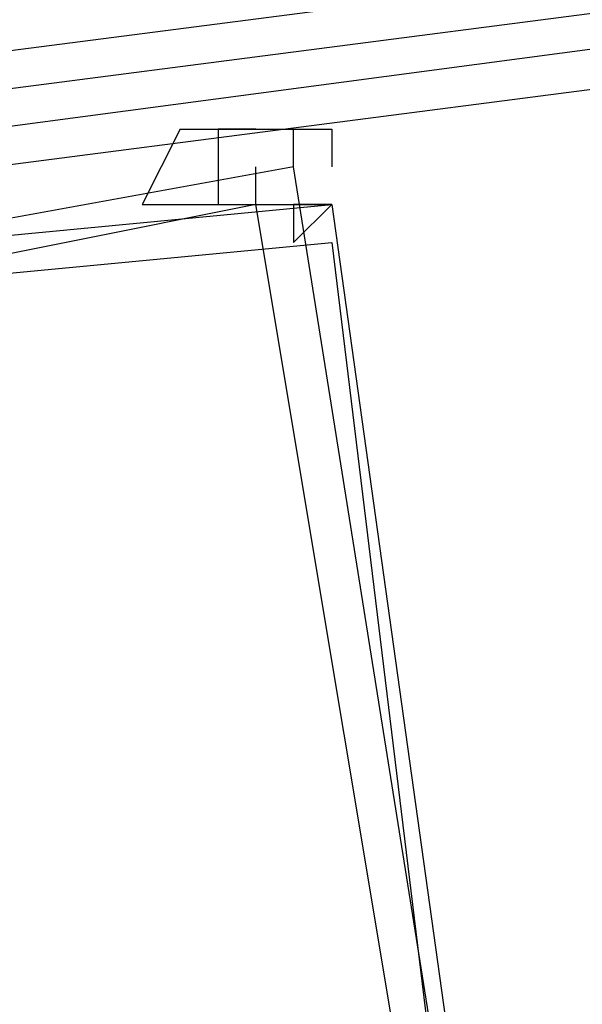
# Model space of a CAD drawing. Header units: feet. Extents: x -79 to 198, y -22 to 181.
# Tile 665 of 982: x 71.677 to 71.875, y 152.616 to 152.963. Entities that reach past the tile are written whole.
import ezdxf

# ---------------------------------------------------------------- set-up
doc = ezdxf.new("R2010")
doc.units = ezdxf.units.FT
doc.layers.add('A-LINEA', color=7, linetype='CONTINUOUS')

msp = doc.modelspace()

# ---------------------------------------------------------------- linework, layer by layer
at = {"layer": 'A-LINEA'}
msp.add_line((71.76, 152.8978), (71.76, 152.8978), dxfattribs=at)
msp.add_line((71.76, 152.8978), (71.76, 152.8978), dxfattribs=at)
for points in [[(75.5733, 153.4578), (71.6667, 152.9511), (71.6667, 152.9378), (75.5733, 153.4444), (75.5733, 153.4578)], [(75.5733, 153.4578), (71.6667, 152.9511), (71.6667, 152.9378), (75.5733, 153.4444), (75.5733, 153.4578)], [(75.5867, 153.4311), (75.5733, 153.4444), (71.6667, 152.9244), (71.6667, 152.9111), (75.5867, 153.4178), (75.5867, 153.4311)], [(75.5867, 153.4311), (75.5733, 153.4444), (71.6667, 152.9244), (71.6667, 152.9111), (75.5867, 153.4178), (75.5867, 153.4311)], [(71.7333, 152.9244), (71.7333, 152.9244), (71.7333, 152.9244), (71.7333, 152.9244), (71.72, 152.8978), (71.72, 152.8978), (71.7467, 152.8978), (71.7467, 152.8978), (71.7467, 152.8978), (71.7467, 152.8978), (71.7467, 152.8978), (71.7467, 152.8978), (71.7467, 152.8978), (71.7467, 152.8978), (71.7467, 152.8978), (71.7467, 152.8978)], [(71.7333, 152.9244), (71.7333, 152.9244), (71.7333, 152.9244), (71.7333, 152.9244), (71.72, 152.8978), (71.72, 152.8978), (71.7467, 152.8978), (71.7467, 152.8978), (71.7467, 152.8978), (71.7467, 152.8978), (71.7467, 152.8978), (71.7467, 152.8978), (71.7467, 152.8978), (71.7467, 152.8978), (71.7467, 152.8978), (71.7467, 152.8978)], [(71.7333, 152.9244), (71.7467, 152.9244), (71.7467, 152.9244), (71.76, 152.9244), (71.76, 152.9244)], [(71.7333, 152.9244), (71.7467, 152.9244), (71.7467, 152.9244), (71.76, 152.9244), (71.76, 152.9244)], [(71.76, 152.9244), (71.76, 152.9244), (71.7467, 152.9244), (71.7467, 152.9244), (71.7467, 152.8978), (71.7467, 152.8978), (71.7733, 152.8978), (71.7733, 152.8978), (71.7733, 152.8978), (71.7733, 152.8978), (71.7733, 152.8978), (71.7733, 152.8978), (71.7733, 152.8844)], [(71.76, 152.9244), (71.76, 152.9244), (71.7467, 152.9244), (71.7467, 152.9244), (71.7467, 152.8978), (71.7467, 152.8978), (71.7733, 152.8978), (71.7733, 152.8978), (71.7733, 152.8978), (71.7733, 152.8978), (71.7733, 152.8978), (71.7733, 152.8978), (71.7733, 152.8844)], [(71.76, 152.9244), (71.7733, 152.9244), (71.7733, 152.9244), (71.7867, 152.9244), (71.7867, 152.9244), (71.7867, 152.9244), (71.7867, 152.9111), (71.7867, 152.9111)], [(71.76, 152.9244), (71.7733, 152.9244), (71.7733, 152.9244), (71.7867, 152.9244), (71.7867, 152.9244), (71.7867, 152.9244), (71.7867, 152.9111), (71.7867, 152.9111)], [(71.7733, 152.9111), (71.7733, 152.9244), (71.7733, 152.9244)], [(71.7733, 152.9111), (71.7733, 152.9244), (71.7733, 152.9244)], [(71.5733, 152.2844), (71.8667, 152.3244), (71.7733, 152.9111), (71.48, 152.8578), (71.5733, 152.2844)], [(71.5733, 152.2844), (71.8667, 152.3244), (71.7733, 152.9111), (71.48, 152.8578), (71.5733, 152.2844)], [(71.76, 152.8978), (71.76, 152.8978), (71.76, 152.8978), (71.76, 152.8978), (71.76, 152.8978), (71.76, 152.8978), (71.76, 152.9111), (71.76, 152.9111)], [(71.76, 152.8978), (71.76, 152.8978), (71.76, 152.8978), (71.76, 152.8978), (71.76, 152.8978), (71.76, 152.8978), (71.76, 152.9111), (71.76, 152.9111)], [(71.5867, 152.2978), (71.8533, 152.3378), (71.76, 152.8978), (71.4933, 152.8444), (71.5867, 152.2978)], [(71.5867, 152.2978), (71.8533, 152.3378), (71.76, 152.8978), (71.4933, 152.8444), (71.5867, 152.2978)], [(71.8667, 152.3244), (71.5733, 152.2844), (71.5067, 152.8711), (71.7867, 152.8978), (71.8667, 152.3244)], [(71.8667, 152.3244), (71.5733, 152.2844), (71.5067, 152.8711), (71.7867, 152.8978), (71.8667, 152.3244)], [(71.7733, 152.8844), (71.7867, 152.8978), (71.7867, 152.8978), (71.7733, 152.8978), (71.7733, 152.8978), (71.7733, 152.8978), (71.7867, 152.8978)], [(71.7733, 152.8844), (71.7867, 152.8978), (71.7867, 152.8978), (71.7733, 152.8978), (71.7733, 152.8978), (71.7733, 152.8978), (71.7867, 152.8978)], [(71.8533, 152.3378), (71.5867, 152.2978), (71.5067, 152.8578), (71.7867, 152.8844), (71.8533, 152.3378)], [(71.8533, 152.3378), (71.5867, 152.2978), (71.5067, 152.8578), (71.7867, 152.8844), (71.8533, 152.3378)]]:
    msp.add_lwpolyline(points, dxfattribs=at)
msp.add_lwpolyline([(71.7733, 152.8978), (71.7733, 152.8978), (71.7733, 152.8978), (71.7733, 152.8978)], close=True, dxfattribs=at)
msp.add_lwpolyline([(71.7733, 152.8978), (71.7733, 152.8978), (71.7733, 152.8978), (71.7733, 152.8978)], close=True, dxfattribs=at)

doc.saveas('drawing.dxf')
